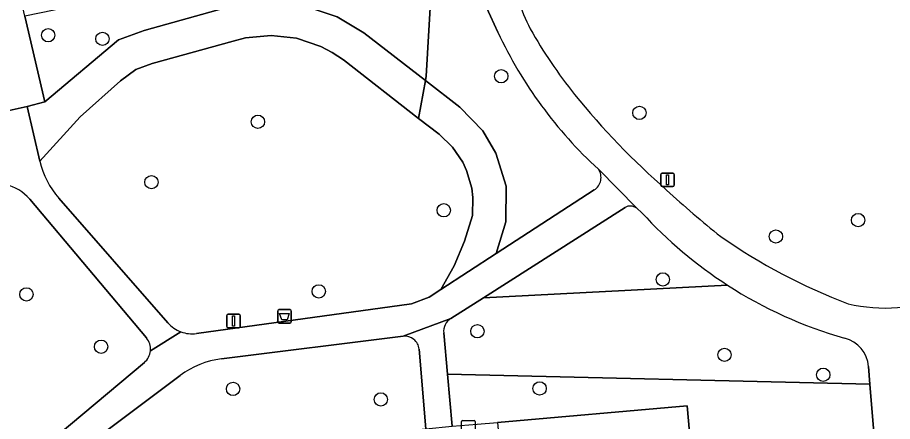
# Model space of a CAD drawing. Extents: x 162989 to 165008, y 383432 to 384338.
# Drawn here: x 164190.6 to 164254.8, y 383970.3 to 383999.9 of the extents above; entities that cross this region are included whole.
import ezdxf

# ---------------------------------------------------------------- set-up
doc = ezdxf.new("R2010")
doc.units = 0
for name, color, linetype in [('IMGEO_Afvalbak', 7, 'Continuous'), ('IMGEO_Boom', 7, 'Continuous'), ('IMGEO_Groenvoorziening', 7, 'Continuous'), ('IMGEO_Lichtmast', 7, 'Continuous'), ('IMGEO_Pand', 7, 'Continuous'), ('IMGEO_Rioolput', 7, 'Continuous'), ('IMGEO_Voetpad_halfverhard', 7, 'Continuous'), ('IMGEO_Voetpad_open', 7, 'Continuous')]:
    doc.layers.add(name, color=color, linetype=linetype)

msp = doc.modelspace()

# ---------------------------------------------------------------- linework, layer by layer
at = {"layer": 'IMGEO_Afvalbak'}
for p, q in [((164209.675, 383977.572), (164209.675, 383978.372)), ((164209.675, 383978.372), (164209.675, 383977.572)), ((164209.775, 383978.472), (164210.565, 383978.472)), ((164210.565, 383978.472), (164209.775, 383978.472)), ((164210.665, 383978.372), (164210.665, 383977.572)), ((164210.665, 383977.572), (164210.665, 383978.372)), ((164210.565, 383977.472), (164209.775, 383977.472)), ((164209.775, 383977.472), (164210.565, 383977.472))]:
    msp.add_line(p, q, dxfattribs=at)
msp.add_lwpolyline([(164209.818, 383978.186), (164210.522, 383978.186), (164210.373, 383977.716), (164209.967, 383977.716), (164209.818, 383978.186)], dxfattribs=at)
for centre, start, end in [((164209.775, 383978.372), 90, 180), ((164209.775, 383978.372), 90, 180), ((164210.565, 383978.372), 0, 90), ((164210.565, 383978.372), 360, 90), ((164209.775, 383977.572), 180, 270), ((164209.775, 383977.572), 180, 270), ((164210.565, 383977.572), 270, 0), ((164210.565, 383977.572), 270, 0)]:
    msp.add_arc(centre, 0.1, start, end, dxfattribs=at)
at = {"layer": 'IMGEO_Boom'}
for centre in [(164192.836, 383998.6), (164196.82, 383998.335), (164226.075, 383995.593), (164236.211, 383992.901), (164208.226, 383992.253), (164200.411, 383987.822), (164221.86, 383985.756), (164252.259, 383985.036), (164246.229, 383983.834), (164237.929, 383980.685), (164191.241, 383979.592), (164212.687, 383979.812), (164224.322, 383976.882), (164196.719, 383975.751), (164242.456, 383975.154), (164249.696, 383973.69), (164206.398, 383972.653), (164228.892, 383972.688), (164217.243, 383971.88)]:
    msp.add_circle(centre, 0.489, dxfattribs=at)
at = {"layer": 'IMGEO_Groenvoorziening'}
for points in [[(164220.515, 383995.279), (164220.571, 383995.589), (164220.989, 384002.747), (164220.315, 384006.06), (164220.164, 384006.026), (164219.998, 384006.77), (164219.557, 384006.673), (164217.167, 384006.108), (164211.792, 384004.815), (164206.409, 384003.543), (164200.905, 384002.243), (164195.643, 384001.008), (164193.275, 384000.449), (164191.131, 383999.99), (164192.586, 383993.713), (164197.996, 383998.257), (164199.867, 383998.958), (164205.741, 384000.584), (164209.071, 384001.112), (164211.482, 384000.805), (164214.034, 383999.957), (164216, 383998.787)], [(164220.013, 383992.503), (164220.515, 383995.279), (164216, 383998.787), (164214.034, 383999.957), (164211.482, 384000.805), (164209.071, 384001.112), (164205.741, 384000.584), (164199.867, 383998.958), (164197.996, 383998.257), (164192.586, 383993.713), (164191.295, 383993.377), (164192.227, 383989.37), (164195.184, 383992.608), (164198.133, 383995.254), (164199.26, 383996.098), (164200.455, 383996.527), (164206.408, 383998.174), (164207.319, 383998.409), (164209.189, 383998.588), (164211.055, 383998.374), (164212.836, 383997.776), (164213.67, 383997.342), (164214.499, 383996.788)], [(164221.643, 383979.943), (164225.71, 383982.583), (164226.419, 383984.906), (164226.437, 383987.534), (164225.685, 383989.957), (164224.716, 383991.592), (164223.047, 383993.311), (164220.515, 383995.279), (164220.013, 383992.503), (164221.515, 383991.336), (164222.49, 383990.401), (164223.25, 383989.283), (164223.538, 383988.671), (164223.915, 383987.374), (164223.999, 383986.702), (164223.961, 383985.382), (164223.384, 383983.499), (164222.613, 383981.686)], [(164253.129, 383973.007), (164222.131, 383973.745), (164222.48, 383969.929), (164224.31, 383970.064), (164225.812, 383970.195), (164239.72, 383971.412), (164240.277, 383965.055), (164253.686, 383966.227)]]:
    msp.add_lwpolyline(points, close=True, dxfattribs=at)
for points in [[(164225.837, 383998.815), (164225.298, 384000), (164224.735, 384001.238), (164220.989, 384002.747), (164220.571, 383995.589), (164220.515, 383995.279), (164223.047, 383993.311), (164224.716, 383991.592), (164225.685, 383989.957), (164226.437, 383987.534), (164226.419, 383984.906), (164225.71, 383982.583), (164232.901, 383987.249)], [(164222.49, 383990.401), (164221.515, 383991.336), (164220.013, 383992.503), (164214.499, 383996.788), (164213.67, 383997.342), (164212.836, 383997.776), (164211.055, 383998.374), (164209.189, 383998.588), (164207.319, 383998.409), (164206.408, 383998.174), (164200.455, 383996.527), (164199.26, 383996.098), (164198.133, 383995.254), (164195.184, 383992.608), (164192.227, 383989.37)], [(164203.72, 383976.718), (164219.493, 383978.903), (164220.779, 383979.382), (164221.643, 383979.943), (164222.613, 383981.686), (164223.384, 383983.499), (164223.961, 383985.382), (164223.999, 383986.702), (164223.915, 383987.374), (164223.538, 383988.671), (164223.25, 383989.283), (164222.49, 383990.401)], [(164200.05, 383976.39), (164191.489, 383986.571)], [(164193.627, 383986.64), (164201.619, 383977.502)], [(164235.156, 383985.959), (164224.77, 383979.344), (164242.68, 383980.265)], [(164236.398, 383985.57), (164236.012, 383985.908)], [(164242.68, 383980.265), (164224.77, 383979.344), (164222.372, 383977.817)], [(164221.855, 383976.762), (164222.131, 383973.745), (164253.129, 383973.007), (164253.024, 383974.29)], [(164218.885, 383976.512), (164205.543, 383974.858)], [(164202.528, 383973.636), (164191.405, 383965.29), (164191.133, 383964.711), (164190.65, 383960.857), (164192.16, 383960.917), (164193.738, 383961.045), (164207.337, 383962.235), (164206.787, 383968.516), (164220.535, 383969.72), (164220.051, 383975.575)], [(164159.337, 383968.037), (164171.84, 383964.982), (164172.749, 383964.863), (164173.662, 383964.945), (164192.407, 383968.721), (164193.559, 383969.275), (164199.894, 383974.594)]]:
    msp.add_lwpolyline(points, dxfattribs=at)
for centre, radius, start, end in [((164240.135, 384005.377), 13.492, 188.17612, 207.84462), ((164259.21, 384016.496), 35.564, 209.3305, 218.70575), ((164254.893, 384012.398), 32.074, 205.05556, 227.45162), ((164275.464, 384029.858), 56.605, 218.97233, 228.8385), ((164198.39, 383990.807), 6.329, 193.12184, 221.17752), ((164232.331, 383988.153), 1.068, 302.23117, 35.22147), ((164189.053, 383984.524), 3.182, 40.0355, 115.87935), ((164289.707, 384043.187), 76.039, 227.36892, 231.31208), ((164235.549, 383985.341), 0.732, 50.73102, 122.44974), ((164260.085, 384007.248), 32.109, 222.46353, 237.17588), ((164267.053, 384019.669), 43.623, 235.23285, 249.14958), ((164260.065, 384007.216), 32.072, 237.17522, 254.0817), ((164254.242, 383990.38), 11.794, 256.68718, 292.13104), ((164203.389, 383979.049), 2.351, 221.14632, 249.63254), ((164222.982, 383976.864), 1.132, 122.6314, 185.15452), ((164203.397, 383979.055), 2.359, 249.51263, 277.87267), ((164199.068, 383975.568), 1.281, 355.16616, 39.92035), ((164219.013, 383975.477), 1.043, 5.38318, 97.04596), ((164250.697, 383974.112), 2.333, 4.38419, 75.81932), ((164199.074, 383975.57), 1.275, 310.04261, 355.04186), ((164206.31, 383968.635), 6.27, 97.02722, 127.09888)]:
    msp.add_arc(centre, radius, start, end, dxfattribs=at)
at = {"layer": 'IMGEO_Lichtmast'}
for p, q in [((164237.777, 383987.593), (164237.777, 383988.393)), ((164237.777, 383988.393), (164237.777, 383987.593)), ((164237.877, 383988.493), (164238.667, 383988.493)), ((164238.667, 383988.493), (164237.877, 383988.493)), ((164238.767, 383988.393), (164238.767, 383987.593)), ((164238.767, 383987.593), (164238.767, 383988.393)), ((164238.667, 383987.493), (164237.877, 383987.493)), ((164237.877, 383987.493), (164238.667, 383987.493)), ((164205.932, 383977.234), (164205.932, 383978.034)), ((164205.932, 383978.034), (164205.932, 383977.234)), ((164206.032, 383978.134), (164206.822, 383978.134)), ((164206.822, 383978.134), (164206.032, 383978.134)), ((164206.922, 383978.034), (164206.922, 383977.234)), ((164206.922, 383977.234), (164206.922, 383978.034)), ((164206.822, 383977.134), (164206.032, 383977.134)), ((164206.032, 383977.134), (164206.822, 383977.134))]:
    msp.add_line(p, q, dxfattribs=at)
for points in [[(164238.197, 383988.368), (164238.347, 383988.368), (164238.347, 383987.618), (164238.197, 383987.618), (164238.197, 383988.368)], [(164206.352, 383978.009), (164206.502, 383978.009), (164206.502, 383977.259), (164206.352, 383977.259), (164206.352, 383978.009)]]:
    msp.add_lwpolyline(points, dxfattribs=at)
for centre, start, end in [((164237.877, 383988.393), 90, 180), ((164237.877, 383988.393), 90, 180), ((164238.667, 383988.393), 0, 90), ((164238.667, 383988.393), 360, 90), ((164237.877, 383987.593), 180, 270), ((164237.877, 383987.593), 180, 270), ((164238.667, 383987.593), 270, 0), ((164238.667, 383987.593), 270, 0), ((164206.032, 383978.034), 90, 180), ((164206.032, 383978.034), 90, 180), ((164206.822, 383978.034), 0, 90), ((164206.822, 383978.034), 360, 90), ((164206.032, 383977.234), 180, 270), ((164206.032, 383977.234), 180, 270), ((164206.822, 383977.234), 270, 0), ((164206.822, 383977.234), 270, 0)]:
    msp.add_arc(centre, 0.1, start, end, dxfattribs=at)
at = {"layer": 'IMGEO_Pand'}
msp.add_lwpolyline([(164240.277, 383965.055), (164239.72, 383971.412), (164225.812, 383970.195), (164227, 383957.342), (164229.66, 383957.575), (164229.052, 383964.518), (164234.368, 383964.984), (164234.976, 383958.04), (164240.673, 383958.539), (164240.105, 383965.04)], close=True, dxfattribs=at)
at = {"layer": 'IMGEO_Rioolput'}
for p, q in [((164223.169, 383969.412), (164223.169, 383970.264)), ((164223.244, 383970.338), (164224.096, 383970.338)), ((164224.17, 383970.264), (164224.17, 383969.412))]:
    msp.add_line(p, q, dxfattribs=at)
for points in [[(164223.169, 383969.412), (164223.169, 383970.264)], [(164223.244, 383970.338), (164224.096, 383970.338)], [(164224.17, 383970.264), (164224.17, 383969.412)]]:
    msp.add_lwpolyline(points, dxfattribs=at)
for centre, start, end in [((164223.246, 383970.262), 91.55205, 178.44795), ((164223.246, 383970.262), 91.55205, 178.44795), ((164224.094, 383970.262), 1.55205, 88.44795), ((164224.094, 383970.262), 1.55205, 88.44795)]:
    msp.add_arc(centre, 0.0765, start, end, dxfattribs=at)
at = {"layer": 'IMGEO_Voetpad_halfverhard'}
for points in [[(164223.457, 384006.774), (164222.444, 384006.54), (164220.315, 384006.06), (164220.989, 384002.747), (164224.735, 384001.238), (164225.298, 384000), (164225.837, 383998.815)], [(164192.227, 383989.37), (164191.295, 383993.377), (164189.06, 383992.883), (164189.325, 383991.572)], [(164236.012, 383985.908), (164233.204, 383988.769)], [(164233.204, 383988.769), (164236.012, 383985.908), (164236.398, 383985.57)], [(164232.901, 383987.249), (164225.71, 383982.583), (164221.643, 383979.943), (164220.779, 383979.382), (164219.493, 383978.903), (164203.72, 383976.718)], [(164191.489, 383986.571), (164200.05, 383976.39)], [(164201.619, 383977.502), (164193.627, 383986.64)], [(164205.543, 383974.858), (164218.885, 383976.512), (164222.372, 383977.817), (164224.77, 383979.344), (164235.156, 383985.959)], [(164222.372, 383977.817), (164218.885, 383976.512)], [(164202.571, 383976.845), (164200.344, 383975.46)], [(164200.344, 383975.46), (164202.571, 383976.845)], [(164222.131, 383973.745), (164221.855, 383976.762)], [(164220.051, 383975.575), (164220.535, 383969.72), (164222.48, 383969.929), (164222.131, 383973.745)], [(164199.894, 383974.594), (164193.559, 383969.275), (164192.407, 383968.721), (164173.662, 383964.945), (164172.749, 383964.863), (164171.84, 383964.982), (164159.337, 383968.037), (164154.11, 383968.948)], [(164253.024, 383974.29), (164253.129, 383973.007), (164253.686, 383966.227), (164256.154, 383966.522), (164255.736, 383971.524)], [(164187.399, 383964.235), (164188.27, 383960.526), (164190.65, 383960.857), (164191.133, 383964.711), (164191.405, 383965.29), (164202.528, 383973.636)]]:
    msp.add_lwpolyline(points, dxfattribs=at)
for centre, radius, start, end in [((164240.135, 384005.377), 13.492, 188.17612, 207.84462), ((164259.21, 384016.496), 35.564, 209.3305, 218.70575), ((164254.893, 384012.398), 32.074, 205.05556, 227.45162), ((164275.464, 384029.858), 56.605, 218.97233, 228.8385), ((164198.39, 383990.807), 6.329, 193.12184, 221.17752), ((164232.331, 383988.153), 1.068, 302.23117, 35.22147), ((164189.053, 383984.524), 3.182, 40.0355, 115.87935), ((164289.707, 384043.187), 76.039, 227.36892, 231.31208), ((164235.549, 383985.341), 0.732, 50.73102, 122.44974), ((164260.085, 384007.248), 32.109, 222.46353, 237.17588), ((164267.053, 384019.669), 43.623, 235.23285, 249.14958), ((164260.065, 384007.216), 32.072, 237.17522, 254.0817), ((164254.242, 383990.38), 11.794, 256.68718, 292.13104), ((164203.389, 383979.049), 2.351, 221.14632, 249.63254), ((164222.982, 383976.864), 1.132, 122.6314, 185.15452), ((164203.397, 383979.055), 2.359, 249.51263, 277.87267), ((164199.068, 383975.568), 1.281, 355.16616, 39.92035), ((164219.013, 383975.477), 1.043, 5.38318, 97.04596), ((164250.697, 383974.112), 2.333, 4.38419, 75.81932), ((164199.074, 383975.57), 1.275, 310.04261, 355.04186), ((164206.31, 383968.635), 6.27, 97.02722, 127.09888)]:
    msp.add_arc(centre, radius, start, end, dxfattribs=at)
at = {"layer": 'IMGEO_Voetpad_open'}
msp.add_lwpolyline([(164185.328, 384025.042), (164181.656, 384024.223), (164183.473, 384016.224), (164184.16, 384013.289), (164185.906, 384005.923), (164186.613, 384002.905), (164188.341, 383995.929), (164189.06, 383992.883), (164191.295, 383993.377), (164192.586, 383993.713), (164191.131, 383999.99), (164191.129, 384000)], close=True, dxfattribs=at)

doc.saveas('drawing.dxf')
